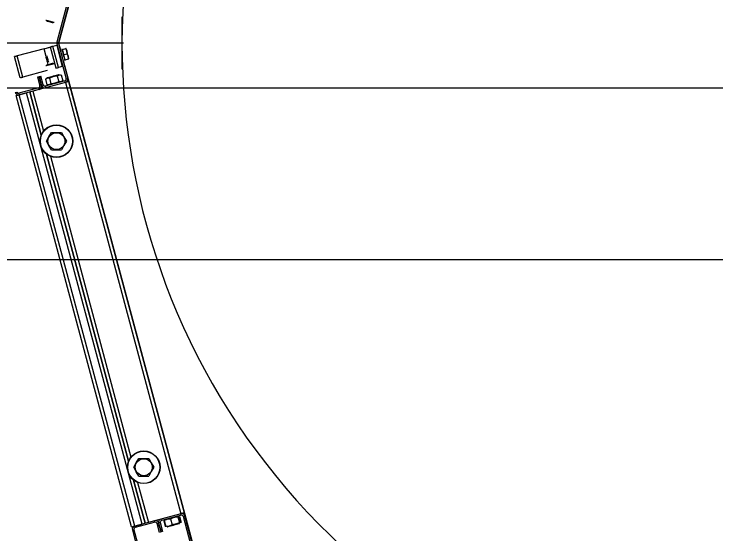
# Model space of a CAD drawing. Extents: x -264222 to -263592, y -1242345 to -1242048.
# Drawn here: x -263832.007 to -263831.395, y -1242241.696 to -1242241.243 of the extents above; entities that cross this region are included whole.
import ezdxf

# ---------------------------------------------------------------- set-up
doc = ezdxf.new("R2010")
doc.units = 0
doc.layers.add('KFA_2D_SITUACIA_DSP', color=7, linetype='Continuous')

msp = doc.modelspace()

# ---------------------------------------------------------------- linework, layer by layer
at = {"layer": 'KFA_2D_SITUACIA_DSP'}
for p, q in [((-263831.96837, -1242241.26811), (-263831.84765, -1242240.81757)), ((-263831.96195, -1242241.2369), (-263831.97011, -1242241.26737)), ((-263831.96057, -1242241.23727), (-263831.96873, -1242241.26774)), ((-263831.97971, -1242241.24813), (-263831.9797, -1242241.24813)), ((-263831.9797, -1242241.24813), (-263831.97945, -1242241.24819)), ((-263831.97945, -1242241.24819), (-263831.97891, -1242241.24834)), ((-263831.97919, -1242241.249), (-263831.9792, -1242241.249)), ((-263831.97894, -1242241.24907), (-263831.97919, -1242241.249)), ((-263831.9784, -1242241.24921), (-263831.97894, -1242241.24907)), ((-263831.97891, -1242241.24834), (-263831.97811, -1242241.24855)), ((-263831.97762, -1242241.24942), (-263831.9784, -1242241.24921)), ((-263831.97811, -1242241.24855), (-263831.97712, -1242241.24882)), ((-263831.97669, -1242241.24967), (-263831.97762, -1242241.24942)), ((-263831.97712, -1242241.24882), (-263831.97604, -1242241.24911)), ((-263831.97571, -1242241.24993), (-263831.97669, -1242241.24967)), ((-263831.97604, -1242241.24911), (-263831.97496, -1242241.2494)), ((-263831.97478, -1242241.25018), (-263831.97571, -1242241.24993)), ((-263831.97496, -1242241.2494), (-263831.97397, -1242241.24966)), ((-263831.97401, -1242241.25039), (-263831.97478, -1242241.25018)), ((-263831.97348, -1242241.25053), (-263831.97401, -1242241.25039)), ((-263831.97397, -1242241.24966), (-263831.97317, -1242241.24988)), ((-263831.97325, -1242241.25059), (-263831.97348, -1242241.25053)), ((-263831.97324, -1242241.2506), (-263831.97325, -1242241.25059)), ((-263831.97317, -1242241.24988), (-263831.97262, -1242241.25002)), ((-263831.97262, -1242241.25002), (-263831.97238, -1242241.25009)), ((-263831.97238, -1242241.25009), (-263831.97237, -1242241.25009)), ((-263831.91324, -1242241.24516), (-263831.91324, -1242241.29105)), ((-263831.9119, -1242241.26811), (-263832.10855, -1242241.26811)), ((-263831.97011, -1242241.26737), (-263831.96873, -1242241.26774)), ((-263831.96873, -1242241.26847), (-263831.97011, -1242241.26884)), ((-263831.97011, -1242241.26884), (-263831.96195, -1242241.29931)), ((-263831.96873, -1242241.26847), (-263831.96057, -1242241.29894)), ((-263831.9669, -1242241.27359), (-263831.96837, -1242241.26811)), ((-263831.98126, -1242241.27311), (-263832.00475, -1242241.27941)), ((-263831.98126, -1242241.27311), (-263831.98019, -1242241.27283)), ((-263831.97948, -1242241.27975), (-263831.98126, -1242241.27311)), ((-263831.98019, -1242241.27283), (-263831.97915, -1242241.27255)), ((-263831.97915, -1242241.27255), (-263831.9782, -1242241.27229)), ((-263831.9782, -1242241.27229), (-263831.97737, -1242241.27207)), ((-263831.97737, -1242241.27207), (-263831.97668, -1242241.27189)), ((-263831.97668, -1242241.27189), (-263831.97617, -1242241.27175)), ((-263831.97617, -1242241.27175), (-263831.97586, -1242241.27167)), ((-263831.97586, -1242241.27167), (-263831.97575, -1242241.27164)), ((-263831.97571, -1242241.27163), (-263831.97575, -1242241.27164)), ((-263831.97084, -1242241.28999), (-263831.97575, -1242241.27164)), ((-263831.97559, -1242241.27159), (-263831.97571, -1242241.27163)), ((-263831.97538, -1242241.27154), (-263831.97559, -1242241.27159)), ((-263831.97511, -1242241.27147), (-263831.97538, -1242241.27154)), ((-263831.97478, -1242241.27138), (-263831.97511, -1242241.27147)), ((-263831.97439, -1242241.27127), (-263831.97478, -1242241.27138)), ((-263831.97398, -1242241.27116), (-263831.97439, -1242241.27127)), ((-263831.97355, -1242241.27105), (-263831.97398, -1242241.27116)), ((-263831.97025, -1242241.27016), (-263831.97355, -1242241.27105)), ((-263831.96863, -1242241.2894), (-263831.97355, -1242241.27105)), ((-263831.97025, -1242241.27016), (-263831.96533, -1242241.28852)), ((-263831.96586, -1242241.27331), (-263831.96582, -1242241.27348)), ((-263831.96582, -1242241.27348), (-263831.96568, -1242241.27399)), ((-263831.96568, -1242241.27399), (-263831.96547, -1242241.27479)), ((-263831.96547, -1242241.27479), (-263831.96519, -1242241.27584)), ((-263831.96528, -1242241.27365), (-263831.96233, -1242241.27286)), ((-263831.96405, -1242241.27824), (-263831.96528, -1242241.27365)), ((-263831.96233, -1242241.27286), (-263831.96211, -1242241.2728)), ((-263831.96233, -1242241.27286), (-263831.9615, -1242241.27506)), ((-263831.96148, -1242241.27512), (-263831.96233, -1242241.27286)), ((-263831.96211, -1242241.2728), (-263831.96213, -1242241.2728)), ((-263831.9615, -1242241.27506), (-263831.9611, -1242241.27745)), ((-263831.9611, -1242241.27745), (-263831.96148, -1242241.27512)), ((-263832.00691, -1242241.27999), (-263832.00695, -1242241.28)), ((-263832.00204, -1242241.29835), (-263832.00695, -1242241.28)), ((-263832.00679, -1242241.27995), (-263832.00691, -1242241.27999)), ((-263832.00658, -1242241.2799), (-263832.00679, -1242241.27995)), ((-263832.00631, -1242241.27983), (-263832.00658, -1242241.2799)), ((-263832.00597, -1242241.27974), (-263832.00631, -1242241.27983)), ((-263832.00559, -1242241.27963), (-263832.00597, -1242241.27974)), ((-263832.00518, -1242241.27952), (-263832.00559, -1242241.27963)), ((-263832.00475, -1242241.27941), (-263832.00518, -1242241.27952)), ((-263831.99983, -1242241.29776), (-263832.00475, -1242241.27941)), ((-263831.9798, -1242241.28004), (-263831.97975, -1242241.28021)), ((-263831.97975, -1242241.28021), (-263831.97962, -1242241.2807)), ((-263831.97962, -1242241.2807), (-263831.97942, -1242241.28143)), ((-263831.97942, -1242241.28143), (-263831.97919, -1242241.28229)), ((-263831.97898, -1242241.27928), (-263831.97893, -1242241.27945)), ((-263831.97893, -1242241.27945), (-263831.9788, -1242241.27993)), ((-263831.9788, -1242241.27993), (-263831.97861, -1242241.28066)), ((-263831.97861, -1242241.28066), (-263831.97837, -1242241.28156)), ((-263831.96519, -1242241.27584), (-263831.96486, -1242241.27705)), ((-263831.96486, -1242241.27705), (-263831.96451, -1242241.27836)), ((-263831.96451, -1242241.27836), (-263831.96416, -1242241.27967)), ((-263831.96416, -1242241.27967), (-263831.96383, -1242241.28088)), ((-263831.96405, -1242241.27824), (-263831.9611, -1242241.27745)), ((-263831.96282, -1242241.28282), (-263831.96405, -1242241.27824)), ((-263831.96383, -1242241.28088), (-263831.96355, -1242241.28193)), ((-263831.9611, -1242241.27745), (-263831.96027, -1242241.27965)), ((-263831.96025, -1242241.27971), (-263831.9611, -1242241.27745)), ((-263831.96027, -1242241.27965), (-263831.95987, -1242241.28203)), ((-263831.95987, -1242241.28203), (-263831.96025, -1242241.27971)), ((-263831.9792, -1242241.28721), (-263831.97918, -1242241.28721)), ((-263831.97919, -1242241.28229), (-263831.97896, -1242241.28316)), ((-263831.97918, -1242241.28721), (-263831.9789, -1242241.28713)), ((-263831.97896, -1242241.28316), (-263831.97877, -1242241.28389)), ((-263831.9789, -1242241.28713), (-263831.97833, -1242241.28698)), ((-263831.97877, -1242241.28389), (-263831.97863, -1242241.28438)), ((-263831.97863, -1242241.28438), (-263831.97859, -1242241.28455)), ((-263831.97837, -1242241.28156), (-263831.97811, -1242241.28252)), ((-263831.97833, -1242241.28698), (-263831.97753, -1242241.28676)), ((-263831.9776, -1242241.28678), (-263831.97817, -1242241.28464)), ((-263831.97811, -1242241.28252), (-263831.97787, -1242241.28341)), ((-263831.97787, -1242241.28341), (-263831.97767, -1242241.28415)), ((-263831.97677, -1242241.2873), (-263831.9778, -1242241.28757)), ((-263831.97767, -1242241.28415), (-263831.97754, -1242241.28462)), ((-263831.97754, -1242241.28462), (-263831.9775, -1242241.28479)), ((-263831.97753, -1242241.28676), (-263831.97659, -1242241.28651)), ((-263831.97568, -1242241.28701), (-263831.97677, -1242241.2873)), ((-263831.97659, -1242241.28651), (-263831.9756, -1242241.28625)), ((-263831.97462, -1242241.28672), (-263831.97568, -1242241.28701)), ((-263831.9756, -1242241.28625), (-263831.97469, -1242241.286)), ((-263831.97469, -1242241.286), (-263831.97394, -1242241.2858)), ((-263831.97368, -1242241.28647), (-263831.97462, -1242241.28672)), ((-263831.97394, -1242241.2858), (-263831.97344, -1242241.28567)), ((-263831.97296, -1242241.28628), (-263831.97368, -1242241.28647)), ((-263831.97344, -1242241.28567), (-263831.97324, -1242241.28562)), ((-263831.97324, -1242241.28562), (-263831.97324, -1242241.28561)), ((-263831.9725, -1242241.28616), (-263831.97296, -1242241.28628)), ((-263831.97237, -1242241.28612), (-263831.9725, -1242241.28616)), ((-263831.84765, -1242241.71864), (-263831.96419, -1242241.28368)), ((-263831.96355, -1242241.28193), (-263831.96334, -1242241.28273)), ((-263831.96334, -1242241.28273), (-263831.9632, -1242241.28323)), ((-263831.9632, -1242241.28323), (-263831.96316, -1242241.28341)), ((-263831.96282, -1242241.28282), (-263831.95987, -1242241.28203)), ((-263831.95987, -1242241.28203), (-263831.95965, -1242241.28197)), ((-263831.95965, -1242241.28197), (-263831.95967, -1242241.28198)), ((-263831.97864, -1242241.29208), (-263831.99983, -1242241.29776)), ((-263831.97965, -1242241.28807), (-263831.97971, -1242241.28809)), ((-263831.97931, -1242241.28798), (-263831.97965, -1242241.28807)), ((-263831.97867, -1242241.28781), (-263831.97931, -1242241.28798)), ((-263831.9778, -1242241.28757), (-263831.97867, -1242241.28781)), ((-263831.97126, -1242241.2901), (-263831.97129, -1242241.29011)), ((-263831.97094, -1242241.29002), (-263831.97126, -1242241.2901)), ((-263831.97084, -1242241.28999), (-263831.97094, -1242241.29002)), ((-263831.97084, -1242241.28999), (-263831.97079, -1242241.28998)), ((-263831.97079, -1242241.28998), (-263831.97067, -1242241.28995)), ((-263831.97067, -1242241.28995), (-263831.97047, -1242241.28989)), ((-263831.97047, -1242241.28989), (-263831.97019, -1242241.28982)), ((-263831.97019, -1242241.28982), (-263831.96986, -1242241.28973)), ((-263831.96986, -1242241.28973), (-263831.96948, -1242241.28963)), ((-263831.96948, -1242241.28963), (-263831.96906, -1242241.28952)), ((-263831.96906, -1242241.28952), (-263831.96863, -1242241.2894)), ((-263831.96533, -1242241.28852), (-263831.96863, -1242241.2894)), ((-263832.00204, -1242241.29835), (-263832.00199, -1242241.29834)), ((-263832.00199, -1242241.29834), (-263832.00187, -1242241.29831)), ((-263832.00187, -1242241.29831), (-263832.00166, -1242241.29825)), ((-263832.00166, -1242241.29825), (-263832.00139, -1242241.29818)), ((-263832.00139, -1242241.29818), (-263832.00106, -1242241.29809)), ((-263832.00106, -1242241.29809), (-263832.00068, -1242241.29799)), ((-263832.00068, -1242241.29799), (-263832.00026, -1242241.29788)), ((-263832.00026, -1242241.29788), (-263831.99983, -1242241.29776)), ((-263831.98698, -1242241.29766), (-263831.9856, -1242241.29729)), ((-263831.98698, -1242241.29766), (-263831.98489, -1242241.30546)), ((-263831.9856, -1242241.29729), (-263831.98422, -1242241.29692)), ((-263831.98351, -1242241.30509), (-263831.9856, -1242241.29729)), ((-263831.9856, -1242241.29729), (-263831.98351, -1242241.30509)), ((-263831.98213, -1242241.30472), (-263831.98422, -1242241.29692)), ((-263831.98008, -1242241.29956), (-263831.97875, -1242241.29882)), ((-263831.98008, -1242241.29956), (-263831.97871, -1242241.30467)), ((-263831.97882, -1242241.29862), (-263831.97883, -1242241.29862)), ((-263831.97856, -1242241.29855), (-263831.97882, -1242241.29862)), ((-263831.97875, -1242241.29882), (-263831.97723, -1242241.29859)), ((-263831.97797, -1242241.29839), (-263831.97856, -1242241.29855)), ((-263831.9771, -1242241.29816), (-263831.97797, -1242241.29839)), ((-263831.97723, -1242241.29859), (-263831.97664, -1242241.29864)), ((-263831.97599, -1242241.29786), (-263831.9771, -1242241.29816)), ((-263831.97664, -1242241.29864), (-263831.97601, -1242241.29834)), ((-263831.97664, -1242241.29864), (-263831.97527, -1242241.30375)), ((-263831.97601, -1242241.29834), (-263831.97344, -1242241.29739)), ((-263831.97471, -1242241.29752), (-263831.97599, -1242241.29786)), ((-263831.97334, -1242241.29715), (-263831.97471, -1242241.29752)), ((-263831.97344, -1242241.29739), (-263831.97067, -1242241.29687)), ((-263831.97198, -1242241.29678), (-263831.97334, -1242241.29715)), ((-263831.9707, -1242241.29644), (-263831.97198, -1242241.29678)), ((-263831.96959, -1242241.29614), (-263831.9707, -1242241.29644)), ((-263831.97067, -1242241.29687), (-263831.96975, -1242241.29679)), ((-263831.96975, -1242241.29679), (-263831.96842, -1242241.29605)), ((-263831.96975, -1242241.29679), (-263831.96838, -1242241.3019)), ((-263831.96871, -1242241.29591), (-263831.96959, -1242241.29614)), ((-263831.96813, -1242241.29575), (-263831.96871, -1242241.29591)), ((-263831.96842, -1242241.29605), (-263831.9669, -1242241.29583)), ((-263831.96787, -1242241.29568), (-263831.96813, -1242241.29575)), ((-263831.96786, -1242241.29568), (-263831.96787, -1242241.29568)), ((-263831.9669, -1242241.29583), (-263831.9663, -1242241.29587)), ((-263831.9663, -1242241.29587), (-263831.96494, -1242241.30098)), ((-263831.96195, -1242241.29931), (-263831.96057, -1242241.29894)), ((-263831.96259, -1242241.30243), (-263831.99103, -1242241.31005)), ((-263831.98489, -1242241.30546), (-263831.98351, -1242241.30509)), ((-263831.98351, -1242241.30509), (-263831.98213, -1242241.30472)), ((-263831.96295, -1242241.30105), (-263831.98039, -1242241.30573)), ((-263831.98039, -1242241.30573), (-263831.98002, -1242241.3071)), ((-263831.96259, -1242241.30243), (-263831.98002, -1242241.3071)), ((-263831.97812, -1242241.30471), (-263831.97871, -1242241.30467)), ((-263831.9766, -1242241.30449), (-263831.97812, -1242241.30471)), ((-263831.97527, -1242241.30375), (-263831.9766, -1242241.30449)), ((-263831.97457, -1242241.30369), (-263831.97527, -1242241.30375)), ((-263831.9718, -1242241.30322), (-263831.97457, -1242241.30369)), ((-263831.96922, -1242241.3023), (-263831.9718, -1242241.30322)), ((-263831.96838, -1242241.3019), (-263831.96922, -1242241.3023)), ((-263831.96779, -1242241.30195), (-263831.96838, -1242241.3019)), ((-263831.96626, -1242241.30172), (-263831.96779, -1242241.30195)), ((-263831.96494, -1242241.30098), (-263831.96626, -1242241.30172)), ((-263831.96259, -1242241.30243), (-263831.96295, -1242241.30105)), ((-263831.96205, -1242241.30229), (-263831.96259, -1242241.30243)), ((-263831.96259, -1242241.30243), (-263831.86178, -1242241.67866)), ((-263831.96153, -1242241.30215), (-263831.96205, -1242241.30229)), ((-263831.96106, -1242241.30202), (-263831.96153, -1242241.30215)), ((-263831.96064, -1242241.30191), (-263831.96106, -1242241.30202)), ((-263831.9603, -1242241.30182), (-263831.96064, -1242241.30191)), ((-263831.96004, -1242241.30175), (-263831.9603, -1242241.30182)), ((-263831.95989, -1242241.30171), (-263831.96004, -1242241.30175)), ((-263831.95983, -1242241.30169), (-263831.95989, -1242241.30171)), ((-263831.95983, -1242241.30169), (-263831.85902, -1242241.67792)), ((-263894.58097, -1242241.30722), (-263809.35462, -1242241.30722)), ((-263832.00645, -1242241.31123), (-263832.00507, -1242241.31087)), ((-263831.98589, -1242241.3072), (-263832.00333, -1242241.31187)), ((-263832.00333, -1242241.31187), (-263832.00296, -1242241.31325)), ((-263831.98553, -1242241.30858), (-263832.00296, -1242241.31325)), ((-263832.00296, -1242241.31325), (-263831.99654, -1242241.31153)), ((-263831.89573, -1242241.68776), (-263831.99654, -1242241.31153)), ((-263831.99378, -1242241.31079), (-263831.9837, -1242241.34841)), ((-263831.9837, -1242241.34841), (-263831.99378, -1242241.31079)), ((-263831.99103, -1242241.31005), (-263831.98169, -1242241.34492)), ((-263831.98553, -1242241.30858), (-263831.98589, -1242241.3072)), ((-263832.00571, -1242241.31399), (-263832.00566, -1242241.31397)), ((-263831.9049, -1242241.69022), (-263832.00571, -1242241.31399)), ((-263832.00566, -1242241.31397), (-263832.0055, -1242241.31393)), ((-263832.0055, -1242241.31393), (-263832.00525, -1242241.31386)), ((-263832.00525, -1242241.31386), (-263832.00491, -1242241.31377)), ((-263832.00491, -1242241.31377), (-263832.00449, -1242241.31366)), ((-263832.00449, -1242241.31366), (-263832.00401, -1242241.31353)), ((-263832.00401, -1242241.31353), (-263832.0035, -1242241.31339)), ((-263832.0035, -1242241.31339), (-263832.00296, -1242241.31325)), ((-263831.90215, -1242241.68948), (-263832.00296, -1242241.31325)), ((-263831.97709, -1242241.34998), (-263831.97487, -1242241.34612)), ((-263831.97487, -1242241.34612), (-263831.97108, -1242241.34612)), ((-263831.97108, -1242241.34612), (-263831.96719, -1242241.34612)), ((-263831.96719, -1242241.34612), (-263831.96609, -1242241.34612)), ((-263831.96609, -1242241.34612), (-263831.96393, -1242241.34987)), ((-263831.97925, -1242241.35372), (-263831.97709, -1242241.34998)), ((-263831.97703, -1242241.35758), (-263831.97925, -1242241.35372)), ((-263831.96393, -1242241.34987), (-263831.9617, -1242241.35372)), ((-263831.9617, -1242241.35372), (-263831.96387, -1242241.35747)), ((-263831.97487, -1242241.36132), (-263831.97703, -1242241.35758)), ((-263831.96387, -1242241.35747), (-263831.96609, -1242241.36132)), ((-263831.97928, -1242241.36493), (-263831.90748, -1242241.63288)), ((-263831.90748, -1242241.63288), (-263831.97928, -1242241.36493)), ((-263831.97579, -1242241.36695), (-263831.90547, -1242241.62939)), ((-263831.97487, -1242241.36132), (-263831.97108, -1242241.36132)), ((-263831.97108, -1242241.36132), (-263831.96719, -1242241.36132)), ((-263831.96719, -1242241.36132), (-263831.96609, -1242241.36132)), ((-263831.90087, -1242241.63444), (-263831.89864, -1242241.63059)), ((-263831.89864, -1242241.63059), (-263831.89486, -1242241.63059)), ((-263831.89486, -1242241.63059), (-263831.89097, -1242241.63059)), ((-263831.89097, -1242241.63059), (-263831.88987, -1242241.63059)), ((-263831.88987, -1242241.63059), (-263831.88771, -1242241.63433)), ((-263831.90303, -1242241.63819), (-263831.90087, -1242241.63444)), ((-263831.88771, -1242241.63433), (-263831.88548, -1242241.63819)), ((-263831.90081, -1242241.64204), (-263831.90303, -1242241.63819)), ((-263831.89864, -1242241.64579), (-263831.90081, -1242241.64204)), ((-263831.88764, -1242241.64193), (-263831.88987, -1242241.64579)), ((-263831.88548, -1242241.63819), (-263831.88764, -1242241.64193)), ((-263831.89864, -1242241.64579), (-263831.89486, -1242241.64579)), ((-263831.89486, -1242241.64579), (-263831.89097, -1242241.64579)), ((-263831.89097, -1242241.64579), (-263831.88987, -1242241.64579)), ((-263831.90306, -1242241.6494), (-263831.89297, -1242241.68702)), ((-263831.89297, -1242241.68702), (-263831.90306, -1242241.6494)), ((-263831.89957, -1242241.65141), (-263831.89022, -1242241.68628)), ((-263831.86178, -1242241.67866), (-263831.89022, -1242241.68628)), ((-263831.86178, -1242241.67866), (-263831.87921, -1242241.68333)), ((-263831.86124, -1242241.67851), (-263831.86178, -1242241.67866)), ((-263831.86141, -1242241.68004), (-263831.86178, -1242241.67866)), ((-263831.86072, -1242241.67838), (-263831.86124, -1242241.67851)), ((-263831.86025, -1242241.67825), (-263831.86072, -1242241.67838)), ((-263831.85983, -1242241.67814), (-263831.86025, -1242241.67825)), ((-263831.85949, -1242241.67805), (-263831.85983, -1242241.67814)), ((-263831.85923, -1242241.67798), (-263831.85949, -1242241.67805)), ((-263831.85908, -1242241.67794), (-263831.85923, -1242241.67798)), ((-263831.85902, -1242241.67792), (-263831.85908, -1242241.67794)), ((-263831.88472, -1242241.68481), (-263831.90215, -1242241.68948)), ((-263831.88435, -1242241.68618), (-263831.88472, -1242241.68481)), ((-263831.87921, -1242241.68333), (-263831.87884, -1242241.68471)), ((-263831.86141, -1242241.68004), (-263831.87884, -1242241.68471)), ((-263831.87686, -1242241.68478), (-263831.87549, -1242241.68989)), ((-263831.87632, -1242241.68464), (-263831.87582, -1242241.68437)), ((-263831.87623, -1242241.68441), (-263831.87632, -1242241.68464)), ((-263831.87632, -1242241.68464), (-263831.87495, -1242241.68974)), ((-263831.87606, -1242241.68427), (-263831.87623, -1242241.68441)), ((-263831.87582, -1242241.68437), (-263831.87379, -1242241.68356)), ((-263831.87379, -1242241.68356), (-263831.87157, -1242241.6832)), ((-263831.87157, -1242241.6832), (-263831.87082, -1242241.68317)), ((-263831.87082, -1242241.68317), (-263831.8683, -1242241.6821)), ((-263831.87082, -1242241.68317), (-263831.86946, -1242241.68827)), ((-263831.8683, -1242241.6821), (-263831.86553, -1242241.68154)), ((-263831.86553, -1242241.68154), (-263831.86448, -1242241.68147)), ((-263831.86448, -1242241.68147), (-263831.86422, -1242241.68101)), ((-263831.86448, -1242241.68147), (-263831.86311, -1242241.68657)), ((-263831.86422, -1242241.68101), (-263831.86381, -1242241.68108)), ((-263831.86386, -1242241.68107), (-263831.86368, -1242241.68105)), ((-263831.86381, -1242241.68108), (-263831.86363, -1242241.68124)), ((-263831.86368, -1242241.68105), (-263831.86308, -1242241.68109)), ((-263831.86363, -1242241.68124), (-263831.86226, -1242241.68634)), ((-263831.86308, -1242241.68109), (-263831.86172, -1242241.6862)), ((-263831.85828, -1242241.68067), (-263831.85966, -1242241.68104)), ((-263831.83655, -1242241.7673), (-263831.85966, -1242241.68104)), ((-263831.83517, -1242241.76693), (-263831.85828, -1242241.68067)), ((-263831.9049, -1242241.69022), (-263831.90485, -1242241.6902)), ((-263831.90485, -1242241.6902), (-263831.90469, -1242241.69016)), ((-263831.90469, -1242241.69016), (-263831.90444, -1242241.69009)), ((-263831.90444, -1242241.69009), (-263831.9041, -1242241.69)), ((-263831.9041, -1242241.69), (-263831.90368, -1242241.68989)), ((-263831.90368, -1242241.68989), (-263831.9032, -1242241.68976)), ((-263831.9032, -1242241.68976), (-263831.90269, -1242241.68962)), ((-263831.90269, -1242241.68962), (-263831.90215, -1242241.68948)), ((-263831.90215, -1242241.68948), (-263831.89573, -1242241.68776)), ((-263831.90215, -1242241.68948), (-263831.90178, -1242241.69085)), ((-263831.88435, -1242241.68618), (-263831.90178, -1242241.69085)), ((-263831.88123, -1242241.68682), (-263831.8826, -1242241.68719)), ((-263831.88051, -1242241.69499), (-263831.8826, -1242241.68719)), ((-263831.87985, -1242241.68645), (-263831.88123, -1242241.68682)), ((-263831.88123, -1242241.68682), (-263831.87914, -1242241.69462)), ((-263831.87914, -1242241.69462), (-263831.88123, -1242241.68682)), ((-263831.87985, -1242241.68645), (-263831.87776, -1242241.69425)), ((-263831.8749, -1242241.68993), (-263831.87549, -1242241.68989)), ((-263831.87439, -1242241.68973), (-263831.87495, -1242241.68974)), ((-263831.87468, -1242241.6899), (-263831.8749, -1242241.68993)), ((-263831.87216, -1242241.6894), (-263831.87439, -1242241.68973)), ((-263831.87394, -1242241.69008), (-263831.8739, -1242241.69007)), ((-263831.8739, -1242241.69007), (-263831.87359, -1242241.68999)), ((-263831.87359, -1242241.68999), (-263831.87295, -1242241.68982)), ((-263831.87295, -1242241.68982), (-263831.87203, -1242241.68957)), ((-263831.87012, -1242241.68862), (-263831.87216, -1242241.6894)), ((-263831.87203, -1242241.68957), (-263831.87088, -1242241.68926)), ((-263831.87088, -1242241.68926), (-263831.86958, -1242241.68891)), ((-263831.86946, -1242241.68827), (-263831.87012, -1242241.68862)), ((-263831.86958, -1242241.68891), (-263831.86821, -1242241.68855)), ((-263831.86841, -1242241.6882), (-263831.86946, -1242241.68827)), ((-263831.86564, -1242241.68764), (-263831.86841, -1242241.6882)), ((-263831.86821, -1242241.68855), (-263831.86686, -1242241.68818)), ((-263831.86686, -1242241.68818), (-263831.8656, -1242241.68785)), ((-263831.86311, -1242241.68657), (-263831.86564, -1242241.68764)), ((-263831.8656, -1242241.68785), (-263831.86453, -1242241.68756)), ((-263831.86453, -1242241.68756), (-263831.8637, -1242241.68734)), ((-263831.8637, -1242241.68734), (-263831.86317, -1242241.6872)), ((-263831.86317, -1242241.6872), (-263831.86297, -1242241.68714)), ((-263831.86293, -1242241.68673), (-263831.86311, -1242241.68657)), ((-263831.86297, -1242241.68714), (-263831.86297, -1242241.68714)), ((-263831.86251, -1242241.6868), (-263831.86293, -1242241.68673)), ((-263831.86226, -1242241.68634), (-263831.86251, -1242241.6868)), ((-263831.90279, -1242241.6926), (-263831.90417, -1242241.69297)), ((-263831.90417, -1242241.69297), (-263831.88105, -1242241.77923)), ((-263831.90279, -1242241.6926), (-263831.87968, -1242241.77886)), ((-263831.87914, -1242241.69462), (-263831.88051, -1242241.69499)), ((-263831.87776, -1242241.69425), (-263831.87914, -1242241.69462))]:
    msp.add_line(p, q, dxfattribs=at)
msp.add_lwpolyline([(-263794.89279, -1242227.38224), (-263808.96779, -1242241.45724), (-263894.96779, -1242241.45724), (-263909.04279, -1242227.38224), (-263909.04279, -1242196.33267), (-263914.14284, -1242196.33267), (-263914.14284, -1242132.43267), (-263909.04279, -1242132.43267), (-263909.04279, -1242101.38223), (-263894.96779, -1242087.30724), (-263808.96779, -1242087.30724), (-263794.89279, -1242101.38223), (-263794.89279, -1242227.38224)], dxfattribs=at)
for centre, radius in [((-263831.97048, -1242241.35372), 0.01425), ((-263831.97048, -1242241.35372), 0.01401), ((-263831.97048, -1242241.35372), 0.00739), ((-263831.89426, -1242241.63819), 0.01425), ((-263831.89426, -1242241.63819), 0.01401), ((-263831.89426, -1242241.63819), 0.00739)]:
    msp.add_circle(centre, radius, dxfattribs=at)
for centre, radius, start, end in [((-263831.31474, -1242241.26811), 0.5985, 54.56502, 305.43498), ((-263831.96736, -1242241.26811), 0.00285, 164.99999, 195.00001), ((-263831.96736, -1242241.26811), 0.00143, 164.99999, 195.00001), ((-263831.96502, -1242241.27462), 0.000475, 105, 195.00001), ((-263831.96308, -1242241.28185), 0.000475, 195.00001, 285), ((-263831.96332, -1242241.29968), 0.00143, 285, 15.00001), ((-263831.96332, -1242241.29968), 0.00285, 285, 15.00001), ((-263831.98626, -1242241.30582), 0.00143, 285, 15.00001), ((-263831.98626, -1242241.30582), 0.00285, 285, 15.00001), ((-263831.98076, -1242241.30435), 0.00285, 195.00001, 285), ((-263831.98076, -1242241.30435), 0.00143, 195.00001, 285), ((-263832.0037, -1242241.3105), 0.00285, 195.00001, 285), ((-263832.0037, -1242241.3105), 0.00142, 195.00001, 285), ((-263831.86104, -1242241.68141), 0.00285, 15.00001, 105), ((-263831.88398, -1242241.68756), 0.00285, 15.00001, 105), ((-263831.87847, -1242241.68608), 0.00285, 105, 195.00001), ((-263831.87847, -1242241.68608), 0.00143, 105, 195.00001), ((-263831.86104, -1242241.68141), 0.00143, 15.00001, 105), ((-263831.90141, -1242241.69223), 0.00285, 105, 195.00001), ((-263831.90141, -1242241.69223), 0.00143, 105, 195.00001), ((-263831.88398, -1242241.68756), 0.00143, 15.00001, 105)]:
    msp.add_arc(centre, radius, start, end, dxfattribs=at)

doc.saveas('drawing.dxf')
